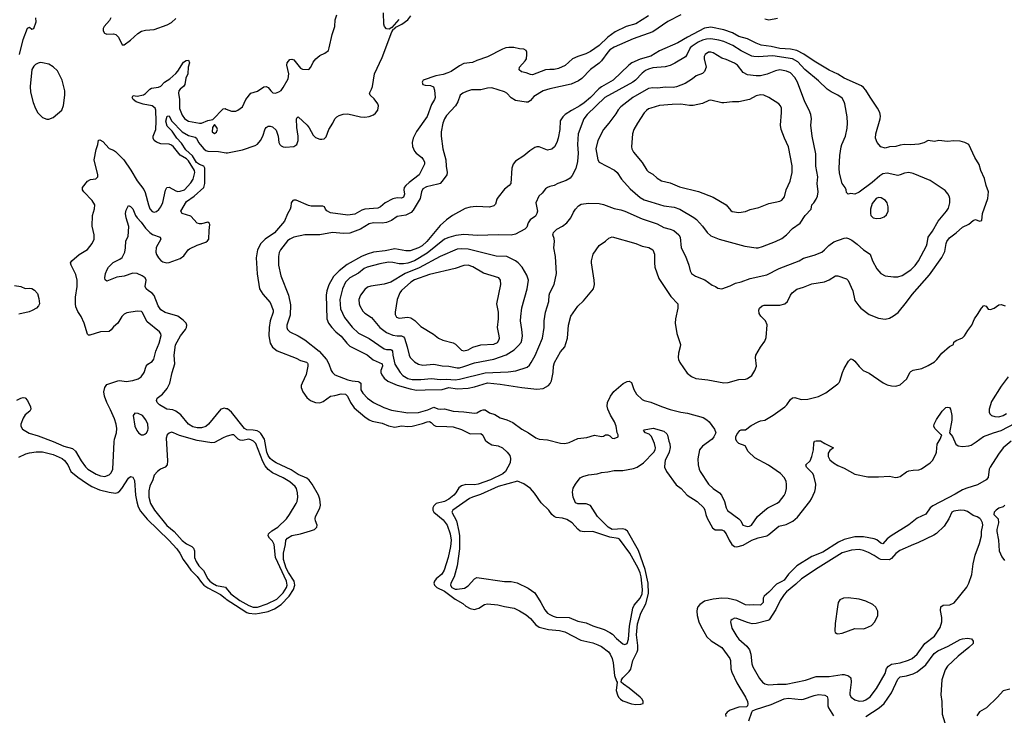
# Model space of a CAD drawing. Header units: inches. Extents: x 1384664 to 1536621, y 460766 to 646467.
# Tile 372 of 488: x 1418078 to 1427240, y 593260 to 599733. Entities that reach past the tile are written whole.
import ezdxf

# ---------------------------------------------------------------- set-up
doc = ezdxf.new("R2010")
doc.units = ezdxf.units.IN
doc.header["$MEASUREMENT"] = 0
doc.layers.add('B4519', color=7, linetype='Continuous')
doc.layers.add('B4529', color=7, linetype='Continuous')

msp = doc.modelspace()

# ---------------------------------------------------------------- linework, layer by layer
at = {"layer": 'B4519', "color": 5}
for points, elevation in [([(1418076.5, 599410), (1418109.7, 599550), (1418150, 599654), (1418170, 599662), (1418190, 599646), (1418210, 599652), (1418230, 599714), (1418229, 599750)], 720), ([(1418926.4, 599750), (1418914.1, 599725.9), (1418863.6, 599670), (1418855.6, 599650), (1418855.6, 599630), (1418868, 599608), (1418890, 599599), (1418950, 599601.1), (1418973.7, 599593.7), (1418997, 599570), (1419030, 599499.1), (1419050, 599499.3), (1419110, 599541.1), (1419176.3, 599603.7), (1419210, 599625.3), (1419250, 599634), (1419330, 599640.2), (1419450, 599685.5), (1419490, 599707.4), (1419530, 599744.9)], 720), ([(1418050, 596191.3), (1418090, 596212.2), (1418110, 596217.6), (1418130, 596214), (1418150.2, 596190.2), (1418179.6, 596130), (1418182.8, 596110), (1418173.1, 596090), (1418130, 596057.4), (1418110, 596026.6), (1418089.3, 595969.3), (1418089.4, 595949.4), (1418104.3, 595924.3), (1418165.7, 595885.7), (1418250, 595861.3), (1418390, 595809.5), (1418490, 595764.1), (1418570, 595742.5), (1418597.9, 595717.9), (1418650, 595629.2), (1418690, 595571.5), (1418712.6, 595550), (1418790, 595504.1), (1418830, 595487.1), (1418870, 595482.3), (1418910, 595496.5), (1418930, 595515.6), (1418943.4, 595550), (1418955.9, 595804.1), (1418959.1, 595830), (1418977.9, 595890), (1418982.1, 595930), (1418977, 595970), (1418959.9, 596019.9), (1418923.6, 596103.6), (1418887.4, 596170), (1418865.7, 596230), (1418859.7, 596270), (1418870, 596311), (1418890, 596337.3), (1418990, 596372.4), (1419010, 596377), (1419070, 596367.7), (1419130, 596374.7), (1419180.9, 596390), (1419209.6, 596410), (1419236.3, 596450), (1419254, 596510), (1419271.1, 596528.9), (1419310, 596552.7), (1419325.3, 596574.7), (1419343.5, 596650), (1419376.1, 596723.9), (1419393.8, 596793.8), (1419392.3, 596810), (1419378, 596830), (1419262.5, 596922.5), (1419218, 597010), (1419210, 597016.4), (1419170, 597021.1), (1419075.4, 597004.6), (1419050, 596993.3), (1419028.9, 596970), (1418992.4, 596910), (1418950, 596873.6), (1418930, 596845.6), (1418910, 596831.6), (1418830, 596827.6), (1418730, 596796), (1418719, 596799), (1418710, 596808), (1418678.4, 596910), (1418649.6, 596970), (1418617.4, 597017.4), (1418601.1, 597061.1), (1418596.5, 597090), (1418596.5, 597150), (1418612, 597250), (1418612.3, 597310), (1418600.6, 597360.6), (1418556.2, 597450), (1418552, 597470), (1418564.5, 597490), (1418630, 597548.4), (1418710, 597595.5), (1418751.8, 597650), (1418769.5, 597690), (1418769.5, 597730.5), (1418751.1, 597811.1), (1418756.3, 597910), (1418773.8, 597973.8), (1418775.6, 598010), (1418750.8, 598050.8), (1418673.2, 598130), (1418662.7, 598150), (1418662.7, 598170), (1418710, 598231), (1418735.5, 598244.5), (1418786.8, 598253.2), (1418805.2, 598270), (1418805.1, 598290), (1418770.6, 598430), (1418790, 598525.5), (1418805.2, 598570), (1418810, 598612), (1418823.6, 598616.4), (1418850, 598599.6), (1418910, 598535.8), (1418950, 598520.3), (1418970, 598507), (1419046, 598430), (1419112.7, 598332.7), (1419170, 598232), (1419233, 598153), (1419244.8, 598124.8), (1419275.8, 598010), (1419290, 597973.4), (1419310, 597948.9), (1419330, 597943.1), (1419350, 597948.8), (1419372.2, 597967.8), (1419390, 597992.4), (1419410, 598030.6), (1419433.9, 598146.1), (1419447.6, 598170), (1419470, 598173.2), (1419530, 598140.7), (1419550, 598134.4), (1419570, 598135.9), (1419610.8, 598150), (1419670, 598216.3), (1419693.3, 598250), (1419707.5, 598310), (1419704.6, 598330), (1419650, 598418.8), (1419630, 598438.4), (1419572.1, 598472.1), (1419510, 598548.9), (1419490, 598566), (1419470, 598574.4), (1419390, 598579), (1419350, 598592.6), (1419328.4, 598610), (1419319.9, 598630), (1419320.2, 598650), (1419343.7, 598710), (1419348.2, 598790), (1419344.7, 598890), (1419338.6, 598910), (1419311.2, 598930), (1419226, 598946), (1419162, 598970), (1419135.1, 598990), (1419123.5, 599010), (1419133.8, 599026.2), (1419170, 599022), (1419230, 599034.5), (1419250, 599046.4), (1419290, 599087.2), (1419304.5, 599095.5), (1419370, 599106), (1419390, 599114.3), (1419425.3, 599150), (1419476.2, 599183.8), (1419530, 599232.4), (1419550, 599253.8), (1419603.4, 599336.6), (1419625.4, 599354.6), (1419650, 599355), (1419657.2, 599330), (1419646.1, 599290), (1419643.2, 599230), (1419625.3, 599190), (1419614.6, 599130), (1419604.7, 599115.3), (1419570, 599087.7), (1419559.2, 599070), (1419554.3, 599050), (1419565.6, 598990), (1419565.2, 598905.2), (1419590, 598844.4), (1419610, 598815), (1419623.6, 598803.6), (1419650, 598790.1), (1419750, 598768.5), (1419770, 598770.2), (1419830, 598795), (1419875.3, 598804.7), (1419970, 598902.4), (1419990, 598905.3), (1420000, 598901.2)], 680), ([(1420000, 596113.4), (1419982.7, 596117.3), (1419950, 596107.6), (1419833.4, 595970), (1419810, 595948.2), (1419770, 595935), (1419730, 595934.8), (1419690, 595945.7), (1419650, 595969.9), (1419575.7, 596055.7), (1419530, 596089), (1419501.3, 596101.3), (1419446.6, 596110), (1419379.5, 596150), (1419358.4, 596170), (1419349.6, 596190), (1419358, 596210), (1419406.6, 596250), (1419450, 596300.7), (1419475.8, 596350), (1419496.8, 596450), (1419522.6, 596530), (1419513.8, 596610), (1419528.8, 596708.8), (1419574.2, 596790), (1419619.8, 596850), (1419629.8, 596870), (1419632, 596890), (1419625.7, 596910), (1419598.5, 596938.5), (1419550, 596973.2), (1419430, 597009.2), (1419390, 597033.8), (1419366.4, 597070), (1419327.7, 597167.7), (1419310, 597188.1), (1419275.8, 597210), (1419255.1, 597230), (1419245.7, 597250), (1419255.7, 597310), (1419245, 597330), (1419216.8, 597350), (1419170, 597372.5), (1419130, 597374.4), (1419050, 597345.7), (1418983.1, 597336.9), (1418890, 597300.9), (1418872.3, 597312.3), (1418869.7, 597330), (1418876.4, 597370), (1418892.1, 597410), (1418905.3, 597430), (1418947.8, 597472.2), (1419010, 597505.5), (1419030, 597521.5), (1419055.5, 597570), (1419062.8, 597610), (1419065, 597675), (1419085.8, 597714.2), (1419092.9, 597807.1), (1419067.6, 597890), (1419062.8, 597930), (1419070, 597960.9), (1419090, 598003.8), (1419110, 597996), (1419130, 597974), (1419155.1, 597910), (1419169.5, 597890), (1419209.1, 597849.1), (1419250, 597793.4), (1419290, 597752.2), (1419314.2, 597734.2), (1419386, 597710), (1419390.2, 597690), (1419348.2, 597611.8), (1419344.4, 597570), (1419350, 597549.1), (1419370, 597516.2), (1419390, 597493.7), (1419410, 597480.5), (1419446, 597470), (1419470, 597472.4), (1419569.6, 597510), (1419605.8, 597534.2), (1419645.3, 597590), (1419658.5, 597601.5), (1419730, 597636.1), (1419810, 597663.7), (1419826, 597674), (1419836.4, 597690), (1419840.2, 597770), (1419848.3, 597828.3), (1419840.1, 597840.1), (1419830, 597848), (1419770, 597833.3), (1419750, 597833.2), (1419730, 597839.8), (1419670, 597905.6), (1419590, 597928.9), (1419576, 597950), (1419630, 598040.1), (1419702.3, 598090), (1419790, 598172.7), (1419802, 598210), (1419801.8, 598350), (1419791.2, 598371.2), (1419750, 598385.5), (1419723.7, 598403.7), (1419686.5, 598466.5), (1419623.1, 598523.1), (1419582.8, 598582.8), (1419539.7, 598630), (1419495.7, 598695.7), (1419450, 598742.3), (1419439.1, 598790), (1419450, 598834.9), (1419470, 598838.8), (1419477, 598817), (1419495, 598790), (1419590, 598688), (1419650, 598655.3), (1419710, 598638.6), (1419724, 598630), (1419741.9, 598590), (1419756.8, 598570), (1419790, 598531.3), (1419810, 598515.7), (1419830, 598508.2), (1419926.6, 598506.6), (1420000, 598494.3)], 660), ([(1418030, 597261.1), (1418090, 597251.8), (1418130, 597232.2), (1418170, 597234), (1418190, 597230.4), (1418216.9, 597216.9), (1418244.2, 597184.2), (1418257.4, 597137.4), (1418261.7, 597090), (1418252.9, 597070), (1418234.9, 597050), (1418194.2, 597025.8), (1418165.5, 597014.6), (1418070, 596993)], 680), ([(1420000, 595853.8), (1419970, 595843.5), (1419890, 595799.8), (1419865.7, 595794.3), (1419730, 595816.6), (1419563.4, 595863.4), (1419510, 595889.6), (1419490, 595893.6), (1419470, 595887), (1419450.3, 595869.7), (1419442, 595838), (1419452.5, 595627.5), (1419448.7, 595591.3), (1419430.7, 595570), (1419389.2, 595550.8), (1419359.3, 595530), (1419330, 595496), (1419315.8, 595450), (1419287.3, 595392.7), (1419278.8, 595350), (1419278.6, 595290), (1419295.5, 595230), (1419330.8, 595170), (1419447, 595027), (1419516.6, 594970), (1419590, 594885.8), (1419630, 594856.1), (1419679, 594830), (1419695, 594815), (1419703.9, 594790), (1419705.7, 594730), (1419719.8, 594690), (1419746.1, 594650), (1419786.6, 594606.6), (1419829.6, 594530), (1419847.5, 594510), (1419872.3, 594490), (1419910, 594469.7), (1419992.2, 594452.2), (1420000, 594442.6)], 680), ([(1418070, 595661.3), (1418133.8, 595693.8), (1418170, 595704), (1418230, 595711.3), (1418290, 595711), (1418390, 595687.8), (1418474.4, 595650), (1418495.9, 595630), (1418525.4, 595590), (1418554.2, 595530), (1418617.3, 595477.3), (1418699.2, 595419.2), (1418750, 595390.7), (1418819.8, 595359.8), (1418910, 595336.9), (1418970, 595328.8), (1418990, 595334), (1419010, 595348.4), (1419028.7, 595371.3), (1419090, 595467.3), (1419110, 595482), (1419130, 595477.3), (1419145.5, 595445.5), (1419156.3, 595310), (1419166.8, 595246.8), (1419180.1, 595200.1), (1419201.2, 595161.2), (1419264.4, 595084.4), (1419465.6, 594890), (1419538.9, 594810), (1419568.9, 594770), (1419599.4, 594710), (1419641.3, 594650), (1419671.8, 594611.8), (1419730, 594552.6), (1419770, 594495.9), (1419792.7, 594472.7), (1419827.4, 594447.4), (1419944.8, 594384.8), (1419989, 594349), (1420000, 594341.7)], 660)]:
    msp.add_lwpolyline(points, dxfattribs=dict(at, elevation=elevation))
for points, elevation in [([(1418266.9, 599333.1), (1418250.3, 599329.7), (1418224.4, 599315.6), (1418210, 599301.2), (1418191.7, 599268.3), (1418176.8, 599110), (1418178.4, 599058.4), (1418202.1, 598962.1), (1418225.6, 598905.6), (1418247.6, 598867.6), (1418290, 598822.7), (1418330, 598807.2), (1418350, 598807), (1418390, 598823.8), (1418470, 598890.4), (1418486.8, 598933.2), (1418499, 599030), (1418497.9, 599070), (1418474.6, 599170), (1418430, 599256.8), (1418390, 599294.6), (1418350, 599317.6), (1418290, 599332.8)], 720), ([(1419890, 598757.2), (1419873, 598730), (1419869.3, 598689.3), (1419890, 598672.7), (1419910, 598686.7), (1419917.7, 598710), (1419912.4, 598730)], 680), ([(1419149.2, 596070.8), (1419132.2, 596050), (1419149.2, 595950), (1419168.2, 595910), (1419185.9, 595885.9), (1419210, 595868.9), (1419230, 595870.3), (1419242.2, 595877.8), (1419257.6, 595890), (1419270.9, 595909.1), (1419274.3, 595930), (1419269.7, 595970), (1419252.8, 596010), (1419219.6, 596050), (1419181.2, 596070)], 680)]:
    msp.add_lwpolyline(points, close=True, dxfattribs=dict(at, elevation=elevation))
at = {"layer": 'B4529', "color": 5}
for points, elevation in [([(1420000, 598901.2), (1420050, 598880.4), (1420090, 598882), (1420108.7, 598890), (1420150, 598921), (1420182.4, 598990), (1420230, 599048), (1420290, 599068.5), (1420350, 599108.7), (1420370, 599111.5), (1420390, 599103), (1420414.9, 599070), (1420433.5, 599053.5), (1420458, 599050), (1420490, 599061.3), (1420510, 599074.9), (1420530, 599100.5), (1420576.5, 599183.5), (1420581.1, 599230), (1420562.4, 599310), (1420567, 599330), (1420590, 599361), (1420610, 599366.8), (1420630, 599358), (1420690, 599282), (1420710, 599273.4), (1420769.6, 599270.4), (1420788.3, 599291.7), (1420810, 599338.8), (1420832.7, 599370), (1420870, 599399.1), (1420917.2, 599422.8), (1420950, 599446.8), (1420958.9, 599470), (1420985.5, 599594.5), (1421010.7, 599669.3), (1421013.5, 599730), (1421030, 599779.1)], 680), ([(1420000, 598494.3), (1420010, 598492.6), (1420150, 598522.3), (1420270, 598561.6), (1420290, 598576), (1420319.4, 598610), (1420341.4, 598650), (1420362, 598718), (1420370, 598730.3), (1420390, 598740.8), (1420410, 598741.3), (1420430, 598734.7), (1420463.8, 598703.8), (1420483.8, 598650), (1420490.2, 598590), (1420498.3, 598570), (1420510, 598558.3), (1420528.8, 598548.8), (1420550, 598545.4), (1420630, 598551.4), (1420655.6, 598570), (1420667.9, 598610), (1420668, 598650), (1420655.5, 598730), (1420653.6, 598810), (1420658.4, 598821.6), (1420669.6, 598830.4), (1420751.3, 598750), (1420770, 598727), (1420810, 598658), (1420830, 598638), (1420870, 598620.4), (1420890, 598620.4), (1420910, 598624.4), (1420930, 598643.8), (1420953.9, 598710), (1420992.7, 598770), (1421010.7, 598809.3), (1421027.8, 598830), (1421050, 598842.7), (1421086.2, 598853.8), (1421130, 598857.5), (1421250, 598828.7), (1421290, 598826), (1421330, 598832.7), (1421370, 598848), (1421390, 598862), (1421409.6, 598890), (1421417, 598930), (1421409.5, 598950), (1421375.9, 598995.9), (1421339, 599030), (1421332.3, 599050), (1421352.8, 599087.2), (1421359.8, 599110), (1421380.3, 599230), (1421450, 599381.3), (1421541, 599619), (1421556.3, 599643.7), (1421569, 599650), (1421577.6, 599662.4), (1421634.7, 599690), (1421689.3, 599730), (1421716, 599770)], 660), ([(1423930, 599769.8), (1423810, 599693.2), (1423721.1, 599670), (1423618.8, 599621.2), (1423550, 599571.6), (1423470, 599493.3), (1423390, 599436.4), (1423344.9, 599415.1), (1423270, 599391.7), (1423223.1, 599370), (1423153.3, 599306.7), (1423090, 599277.3), (1423050, 599268.2), (1423009.8, 599269.8), (1422970, 599265.2), (1422850, 599219.8), (1422830, 599222), (1422790, 599238.4), (1422748.2, 599248.2), (1422726.2, 599266.2), (1422727.6, 599290), (1422781.6, 599350), (1422792.8, 599370), (1422798, 599410), (1422796.9, 599430), (1422790, 599445.2), (1422770, 599458.3), (1422730, 599461.5), (1422674.5, 599474.5), (1422630, 599474.1), (1422601.6, 599470), (1422570, 599458.8), (1422430, 599387.2), (1422330, 599352.2), (1422290, 599333.7), (1422210, 599324.8), (1422170, 599304.1), (1422091.4, 599250), (1422062.5, 599237.5), (1422016.7, 599223.3), (1421948.8, 599210), (1421831.7, 599170), (1421822.6, 599150), (1421830, 599130.3), (1421850, 599124.1), (1421899.5, 599119.5), (1421927.1, 599107.1), (1421937.3, 599077.3), (1421944.3, 599010), (1421938.9, 598990), (1421910, 598944), (1421868, 598832), (1421770, 598691), (1421739.5, 598630), (1421729.6, 598589.6), (1421733.8, 598553.8), (1421750.2, 598510.2), (1421767, 598490), (1421818.9, 598450), (1421833.5, 598433.5), (1421844.4, 598410), (1421844.6, 598390), (1421793.8, 598290), (1421701.4, 598218.6), (1421670.3, 598190), (1421655.8, 598170), (1421652.7, 598150), (1421658.1, 598110), (1421650, 598082.5), (1421630, 598071.2), (1421590, 598075.3), (1421550, 598065.9), (1421478.6, 598030), (1421433.8, 597990), (1421410, 597980.2), (1421290, 597969.9), (1421260.1, 597959.9), (1421196.3, 597923.7), (1421130, 597913.1), (1420970, 597935.1), (1420935.1, 597955.1), (1420922, 597970), (1420913, 597993), (1420899.1, 597999.1), (1420790, 597996.4), (1420763.6, 598003.6), (1420650, 598053.3), (1420630, 598054.4), (1420618, 598050), (1420604.7, 598030), (1420600.7, 597990), (1420594, 597970), (1420570, 597926.9), (1420542.6, 597857.4), (1420450.1, 597749.9), (1420361.1, 597690), (1420320.5, 597650), (1420289.5, 597590), (1420277.3, 597517.3), (1420287.3, 597367.3), (1420308.8, 597230), (1420338.7, 597178.7), (1420410, 597100.5), (1420436.9, 597030), (1420437.8, 597010), (1420408.4, 596930), (1420399, 596870), (1420397.4, 596790), (1420410, 596724), (1420430, 596686), (1420473.1, 596653.1), (1420650, 596583.6), (1420690, 596560.7), (1420746.2, 596546.2), (1420756.3, 596536.3), (1420760.2, 596530), (1420758.5, 596510), (1420743.5, 596430), (1420705.2, 596350), (1420697.6, 596330), (1420696.5, 596310), (1420712.6, 596270), (1420750, 596218), (1420770, 596198.3), (1420790, 596185.5), (1420830, 596171.4), (1420870, 596169), (1420900.5, 596179.5), (1420970, 596230.3), (1421010, 596236.2), (1421070, 596253.1), (1421108.9, 596248.9), (1421129.3, 596230), (1421155.2, 596170), (1421190, 596122.7), (1421290, 596039.1), (1421330.1, 596010.1), (1421357.6, 595997.6), (1421450, 595978.1), (1421510, 595955.3), (1421570, 595941.7), (1421630, 595952.7), (1421690, 595948.9), (1421730, 595951.8), (1421825.2, 595974.8), (1421870, 595992), (1421890, 595993.7), (1421906.4, 595986.4), (1421930, 595960.3), (1421950, 595949.2), (1422050.9, 595949.1), (1422110, 595943.2), (1422190, 595921.1), (1422270, 595879.8), (1422370, 595881.1), (1422387.9, 595867.9), (1422410, 595822), (1422430, 595800.4), (1422470, 595778.4), (1422530, 595768.9), (1422570, 595750.3), (1422612.2, 595710), (1422637, 595677), (1422644.9, 595650), (1422641.6, 595610), (1422597.1, 595530), (1422572.6, 595507.4), (1422458.5, 595450), (1422344.9, 595410), (1422310, 595403.9), (1422230, 595409.3), (1422190, 595395.9), (1422163.9, 595376.1), (1422135.7, 595330), (1422118.2, 595310), (1422070, 595270.6), (1422030, 595249.9), (1421953.1, 595230), (1421931.6, 595210), (1421923.4, 595190), (1421923.1, 595170), (1421931.6, 595150), (1422018.1, 595078.1), (1422055, 595030), (1422084.6, 594950), (1422093.9, 594890), (1422087.1, 594830), (1422065.2, 594730), (1422028.6, 594610), (1422006, 594574), (1421954.4, 594530), (1421939.1, 594510), (1421931.8, 594490), (1421938.9, 594470), (1421959.6, 594450), (1422030, 594416.6), (1422130, 594340.2), (1422200.9, 594300.9), (1422230, 594276.1), (1422270, 594254.2), (1422310, 594246.3), (1422329.8, 594250.2), (1422350, 594257.6), (1422402, 594290), (1422430, 594296.9), (1422527.5, 594287.5), (1422590, 594271.3), (1422677.6, 594257.6), (1422730, 594233.1), (1422790, 594195.3), (1422830, 594160.4), (1422881.5, 594101.5), (1422910, 594080.3), (1422997.7, 594057.7), (1423101, 594050), (1423150, 594037.4), (1423299.3, 593959.3), (1423410, 593933.6), (1423457.2, 593917.2), (1423490, 593900.2), (1423557.8, 593850), (1423573.5, 593830), (1423591, 593790), (1423600.5, 593750), (1423611.5, 593631.5), (1423630, 593579.3), (1423638.4, 593570), (1423628.7, 593490), (1423639.7, 593450), (1423650.3, 593430), (1423669.1, 593410), (1423690, 593396.2), (1423770, 593367.1), (1423810, 593360.8), (1423857.4, 593362.6), (1423879.6, 593370), (1423878.5, 593390), (1423869.8, 593410), (1423849.8, 593430), (1423750, 593513.8), (1423695.4, 593550), (1423674.7, 593570), (1423677.7, 593590), (1423690.9, 593610), (1423750, 593667.7), (1423763.2, 593690), (1423781.6, 593770), (1423823.1, 593850), (1423829, 593870), (1423829.2, 593910), (1423818.4, 594010), (1423827.4, 594110), (1423857.7, 594210), (1423902.9, 594297.1), (1423927.4, 594392.6), (1423926.6, 594490), (1423896.8, 594616.8), (1423834.5, 594794.5), (1423734.9, 594974.9), (1423710.7, 594990.7), (1423690, 594994.8), (1423590, 594988.2), (1423554.5, 595010), (1423454.5, 595110), (1423390, 595213.2), (1423350, 595229.5), (1423270, 595227.6), (1423250, 595236), (1423227.6, 595290), (1423222.9, 595337.1), (1423227.3, 595372.7), (1423250, 595411.3), (1423293.2, 595470), (1423316.6, 595483.4), (1423370, 595498.9), (1423450, 595506.7), (1423490, 595519.3), (1423550, 595525.3), (1423610, 595539), (1423690, 595539.7), (1423790, 595556.3), (1423823, 595570), (1423883.1, 595610), (1423977.2, 595710), (1423989.8, 595730), (1423993.5, 595750), (1423984.4, 595790), (1423955.3, 595855.3), (1423935.2, 595875.2), (1423901.2, 595890), (1423883.7, 595910), (1423890, 595917.3), (1423971.3, 595931.3), (1424070, 595903), (1424099.5, 595879.5), (1424106.6, 595866.6), (1424117.3, 595810), (1424126.4, 595786.4), (1424130.9, 595750.9), (1424120.6, 595710), (1424084.1, 595630), (1424079.3, 595610), (1424079, 595570), (1424094.9, 595530), (1424185.7, 595405.7), (1424232.9, 595370), (1424288.8, 595308.8), (1424381.5, 595250), (1424443.2, 595190), (1424453.4, 595170), (1424461.5, 595130), (1424475.6, 595095.6), (1424523.6, 595003.6), (1424547.7, 594987.7), (1424610, 594987.7), (1424630, 594978.3), (1424650, 594950.4), (1424678, 594890), (1424705.2, 594850), (1424727.9, 594830), (1424750, 594827.4), (1424810, 594843.1), (1424890, 594888.9), (1424950, 594911.9), (1425030, 594931.6), (1425050, 594943.5), (1425140.9, 595019.1), (1425210, 595037), (1425273, 595067), (1425315.5, 595104.5), (1425428.5, 595250), (1425444.9, 595275.1), (1425476.3, 595343.7), (1425483.5, 595370), (1425485.7, 595410), (1425468.3, 595490), (1425459.1, 595510), (1425400.4, 595570), (1425391.5, 595590), (1425431.7, 595628.3), (1425449.8, 595670), (1425465, 595730), (1425466.5, 595793.5), (1425474, 595810), (1425490, 595815.3), (1425530, 595813.4), (1425568.2, 595788.2), (1425651, 595750), (1425616.3, 595723.7), (1425601.8, 595698.2), (1425599.6, 595670), (1425616.4, 595636.4), (1425649.4, 595609.4), (1425690, 595584.6), (1425750, 595559.5), (1425850, 595503.7), (1425970, 595480.5), (1426070, 595478.8), (1426170, 595484), (1426225.6, 595474.4), (1426250, 595474.8), (1426270, 595481), (1426330, 595527.3), (1426350, 595535.5), (1426390, 595542), (1426443.1, 595543.1), (1426470, 595553.4), (1426550, 595610.2), (1426570, 595631.5), (1426602.8, 595690), (1426609.2, 595710), (1426615.8, 595784.2), (1426642.4, 595830), (1426658, 595870), (1426650, 595873.2), (1426594, 595930), (1426584.7, 595950), (1426588.2, 595970), (1426610, 596012.2), (1426662.6, 596090), (1426696.4, 596123.6), (1426710, 596128.7), (1426730, 596124.9), (1426738.2, 596110), (1426750.1, 596050), (1426750, 596008), (1426730.6, 595890), (1426756.1, 595856.1), (1426790, 595783.7), (1426810, 595769.1), (1426850, 595762.8), (1426910, 595768), (1426930, 595774.9), (1426976.4, 595803.6), (1427045, 595855), (1427138, 595890), (1427210, 595910.1), (1427341.3, 595978.7)], 660), ([(1424230, 599778.3), (1424110, 599716.5), (1423970, 599620.2), (1423784.6, 599555.4), (1423610, 599478.7), (1423570, 599451.6), (1423550, 599431.2), (1423490.1, 599350), (1423470, 599329.2), (1423390.2, 599270), (1423310, 599187.1), (1423277.6, 599162.4), (1423208.4, 599131.6), (1423010, 599089), (1422950.1, 599069.9), (1422863.2, 599016.8), (1422830, 598979.7), (1422810, 598966.4), (1422790, 598964.4), (1422690, 598981.5), (1422650, 599005.7), (1422610, 599047.9), (1422590, 599061.3), (1422470, 599097.4), (1422430, 599096.4), (1422370, 599080.4), (1422281.3, 599078.7), (1422233.9, 599066.1), (1422200.5, 599050), (1422177.6, 599030), (1422155.8, 598970), (1422134.4, 598930), (1422050, 598841.4), (1422030.1, 598809.9), (1422014.8, 598770), (1421999.7, 598690), (1421999.7, 598650), (1422016.5, 598530), (1422042.7, 598430), (1422045.9, 598370), (1422055.5, 598310), (1422053, 598290), (1422010.2, 598230), (1421988.8, 598210), (1421970, 598201.6), (1421863.9, 598176.1), (1421830, 598157.7), (1421817.5, 598130), (1421805, 598070), (1421739.3, 597960.7), (1421720.9, 597939.1), (1421670, 597915.5), (1421590, 597901.4), (1421535.9, 597864.1), (1421490, 597844.4), (1421450, 597840.2), (1421370, 597842.5), (1421330, 597833.8), (1421250, 597784.4), (1421150, 597747.9), (1421090, 597743.1), (1420990, 597752.2), (1420870, 597730.8), (1420730, 597731.1), (1420630, 597708), (1420590, 597691.2), (1420570, 597675.1), (1420505.7, 597590), (1420493.7, 597566.3), (1420484.9, 597530), (1420486.3, 597450), (1420509, 597350), (1420579.7, 597170), (1420598.2, 597078.2), (1420596, 596984), (1420564.7, 596890), (1420564.4, 596870), (1420570.3, 596850), (1420590.4, 596830), (1420670, 596792.4), (1420730, 596755.5), (1420863.2, 596650), (1420931.4, 596570), (1420953.6, 596530), (1420976.5, 596470), (1420989.4, 596449.4), (1421010, 596428.9), (1421130, 596382.6), (1421172.4, 596372.4), (1421226.8, 596366.8), (1421240.8, 596360.8), (1421250.7, 596350), (1421253.6, 596290), (1421270, 596257.7), (1421315.2, 596210), (1421370, 596170.1), (1421465.9, 596125.9), (1421538.9, 596098.9), (1421690, 596075.3), (1421790, 596077.5), (1421876.8, 596103.2), (1421930, 596126.4), (1421970, 596111.3), (1421990, 596108.3), (1422031.9, 596111.9), (1422110, 596090.2), (1422210, 596084.5), (1422310, 596072.5), (1422330, 596076.3), (1422370, 596096.8), (1422390, 596102.6), (1422410, 596101.5), (1422450, 596074.3), (1422497.9, 596057.9), (1422550, 596027.3), (1422610, 596009.2), (1422665.5, 595985.4), (1422750, 595921.5), (1422810.7, 595890), (1422880.8, 595840.8), (1422910, 595830.3), (1422990, 595823.7), (1423110, 595792), (1423150, 595788.8), (1423190, 595798.9), (1423270, 595834.6), (1423354.7, 595845.3), (1423427.1, 595867.1), (1423490, 595855.5), (1423510, 595858), (1423530, 595870.6), (1423550, 595870.8), (1423570, 595861), (1423590, 595838.8), (1423610, 595836), (1423646, 595850), (1423648, 595870), (1423637.2, 595890), (1423629.4, 595950), (1423613.6, 595990), (1423573.7, 596053.7), (1423549.7, 596110), (1423544.7, 596135.3), (1423547, 596170), (1423575.6, 596230), (1423607, 596273), (1423692.5, 596347.5), (1423730, 596366), (1423750, 596368.8), (1423770, 596358), (1423793.4, 596293.4), (1423818.4, 596250), (1423870, 596200.4), (1423887.3, 596190), (1423950, 596175.6), (1424050, 596132.4), (1424130, 596105.6), (1424230, 596081.1), (1424292.2, 596072.2), (1424437.3, 596030), (1424473, 596010), (1424493.4, 595990), (1424543.4, 595923.4), (1424554.8, 595890), (1424537.3, 595850), (1424520.7, 595830), (1424430, 595765.1), (1424403.1, 595730), (1424386.9, 595646.9), (1424390.4, 595590.4), (1424400.5, 595550), (1424408.2, 595530), (1424488.4, 595410), (1424530, 595371.8), (1424590, 595330.3), (1424606.5, 595310), (1424636.2, 595250), (1424652.2, 595190), (1424665, 595165), (1424768.8, 595090), (1424786.4, 595070), (1424805.5, 595030), (1424850, 595017), (1424870, 595020.4), (1424886, 595030), (1424942.9, 595110), (1425011.3, 595170), (1425040.7, 595190), (1425127.2, 595232.8), (1425148, 595250), (1425190, 595306), (1425202.3, 595330), (1425213.5, 595370), (1425213.5, 595410), (1425210, 595435.1), (1425194.2, 595470), (1425156.3, 595510), (1425046.6, 595586.6), (1424917.2, 595657.2), (1424856.5, 595716.5), (1424828.4, 595768.4), (1424770, 595788.7), (1424750, 595808), (1424742, 595830), (1424742, 595850), (1424750, 595872), (1424778, 595910), (1424790, 595916), (1424830, 595918), (1424883.3, 595956.7), (1424947.9, 595992.1), (1424970, 596000.5), (1425010, 596006.7), (1425090, 596051.6), (1425196.3, 596130), (1425216.4, 596150), (1425250, 596198.7), (1425270, 596213.7), (1425290, 596216.4), (1425350, 596199.1), (1425410, 596200.5), (1425510, 596227.7), (1425578, 596262), (1425690, 596344.9), (1425701.8, 596358.2), (1425710, 596370.7), (1425733.5, 596450), (1425750, 596486.7), (1425790, 596554.8), (1425810, 596577.3), (1425830, 596570.5), (1425850, 596554.9), (1425890, 596504.4), (1425925.5, 596470), (1425982.9, 596442.9), (1426112.5, 596352.5), (1426150, 596334), (1426190, 596324.9), (1426230, 596324), (1426270, 596336), (1426334, 596390), (1426360.9, 596450), (1426370, 596458), (1426390, 596470.3), (1426471.3, 596488.7), (1426530, 596515.5), (1426589.7, 596550.3), (1426611.8, 596570), (1426658, 596630), (1426730, 596690.8), (1426768, 596712), (1426770, 596731.3), (1426792.5, 596747.5), (1426850, 596772), (1426869.6, 596790), (1426899.3, 596840.7), (1426937.7, 596890), (1426960.7, 596950), (1426990.9, 596989.1), (1427027.8, 597050), (1427050, 597074), (1427070, 597066), (1427090, 597038.8), (1427110, 597034.8), (1427144, 597050), (1427190, 597080.7), (1427210, 597082), (1427246, 597070)], 680), ([(1421606.1, 599733.9), (1421541.1, 599658.9), (1421515.6, 599644.4), (1421490, 599648.2), (1421471.3, 599670), (1421466.9, 599690), (1421464.4, 599795.6)], 660), ([(1425130, 599744.8), (1425050, 599727.7), (1425010, 599736.8)], 680), ([(1427275.5, 596410), (1427210, 596321.6), (1427119.4, 596180.6), (1427098.5, 596110), (1427099.9, 596079.9), (1427105.3, 596065.3), (1427120.5, 596050), (1427150, 596040.2), (1427190, 596038.6), (1427230, 596049.3), (1427261.3, 596070)], 680), ([(1420000, 594341.7), (1420084.6, 594284.6), (1420190, 594218.3), (1420210, 594211), (1420270, 594205.1), (1420310.2, 594209.8), (1420390, 594227.7), (1420450, 594250.1), (1420510, 594291.3), (1420584, 594370), (1420625.6, 594430), (1420639.3, 594470), (1420632.4, 594510), (1420578.3, 594590), (1420557.6, 594630), (1420534, 594710), (1420531.1, 594768.9), (1420551.1, 594850), (1420554.6, 594890), (1420568.6, 594910), (1420610, 594933.8), (1420690, 594949.5), (1420784.1, 594975.9), (1420819.6, 594990), (1420842, 595010), (1420846, 595030), (1420829.9, 595069.9), (1420827, 595090), (1420830.6, 595110), (1420870, 595187.2), (1420875.8, 595215.8), (1420872.1, 595270), (1420857.2, 595310), (1420800.4, 595410), (1420770, 595448.5), (1420750, 595466), (1420670, 595499.9), (1420603.1, 595543.1), (1420464.5, 595610), (1420430, 595630.5), (1420410, 595648.6), (1420390, 595678.5), (1420376.9, 595710), (1420355.2, 595830), (1420322.5, 595882.5), (1420310, 595894.6), (1420286.4, 595906.4), (1420250, 595913.7), (1420190, 595915.4), (1420170, 595927.8), (1420050, 596079.9), (1420010, 596111.2), (1420000, 596113.4)], 660), ([(1420000, 594442.6), (1420042.6, 594390), (1420127.6, 594330), (1420210, 594281.3), (1420250, 594266.6), (1420290, 594267.7), (1420381.8, 594298.2), (1420470, 594342.2), (1420530, 594399.6), (1420561.3, 594450), (1420565.9, 594470), (1420560.7, 594510), (1420459.3, 594730), (1420445.9, 594850), (1420430, 594880.4), (1420400.8, 594910), (1420389.7, 594930), (1420392.8, 594950), (1420424.3, 594975.7), (1420478.9, 595010), (1420559.1, 595090), (1420589.9, 595130.1), (1420649.8, 595230), (1420659.8, 595250), (1420666.8, 595290), (1420664.1, 595330), (1420653.5, 595370), (1420640.3, 595390), (1420590, 595432.9), (1420530, 595468.7), (1420430, 595516.8), (1420390, 595546.6), (1420362.6, 595582.6), (1420341.2, 595621.2), (1420274, 595790), (1420252.6, 595812.6), (1420230, 595824.5), (1420210, 595828.5), (1420150, 595816.5), (1420130, 595819.3), (1420111.3, 595831.3), (1420071, 595871), (1420051.5, 595871.5), (1420000, 595853.8)], 680), ([(1427302.8, 595810), (1427230, 595748.8), (1427184.1, 595690), (1427108.3, 595570), (1427098.4, 595550), (1427090, 595472.3), (1427070.1, 595449.9), (1426990, 595404.7), (1426890, 595374.8), (1426850, 595357.8), (1426783.5, 595316.5), (1426576, 595210), (1426550, 595189.7), (1426508.8, 595131.2), (1426430, 595093.8), (1426350, 595033.6), (1426187.2, 594930), (1426150, 594901), (1426110, 594855.8), (1426090, 594860.7), (1426052.7, 594892.7), (1426030, 594903.4), (1425930, 594922.3), (1425850, 594921.3), (1425750, 594897.2), (1425695.9, 594870), (1425550, 594776.9), (1425450, 594738.5), (1425310, 594652.1), (1425230, 594574.6), (1425190, 594518.8), (1425170, 594504.3), (1425119.7, 594480.3), (1425050, 594406.8), (1425004.7, 594370), (1424996.6, 594350), (1424994.8, 594310), (1424978.3, 594290), (1424970, 594286.5), (1424910, 594288.5), (1424870, 594284.6), (1424830, 594288.2), (1424749.9, 594329.9), (1424670, 594346.9), (1424610, 594349.8), (1424530, 594341.1), (1424450, 594321.4), (1424407.1, 594292.9), (1424387.6, 594270), (1424380.2, 594250), (1424377.4, 594230), (1424381.9, 594190), (1424398.2, 594130), (1424414.5, 594090), (1424471.3, 593991.3), (1424512.8, 593952.9), (1424611, 593891), (1424686.3, 593790), (1424692.4, 593770), (1424694.2, 593694.2), (1424702.7, 593662.7), (1424750, 593561.3), (1424831.4, 593430), (1424850.3, 593390), (1424854.2, 593365.8), (1424850.7, 593350), (1424839.2, 593340.8), (1424770, 593335.2), (1424690, 593309), (1424659.7, 593290), (1424650, 593277.7), (1424644.5, 593270), (1424646.9, 593250)], 660), ([(1427243.7, 595216.3), (1427230, 595200.9), (1427190, 595186.6), (1427162.8, 595170), (1427144.7, 595150), (1427142, 595130), (1427181, 595090), (1427186.8, 595050), (1427170.4, 594990), (1427170.4, 594969.6), (1427184.6, 594890), (1427191.5, 594790), (1427215.5, 594735.5), (1427240.4, 594700.4)], 680), ([(1425950, 593249.4), (1426075.3, 593330), (1426120.3, 593370), (1426191.4, 593470), (1426250, 593595.6), (1426270, 593618.9), (1426330, 593627), (1426390, 593645), (1426430, 593664.6), (1426510, 593728.8), (1426585.9, 593834.1), (1426619.6, 593860.4), (1426716, 593904), (1426830, 593966.4), (1426850, 593972.7), (1426896.8, 593976.8), (1426933.2, 593973.2), (1426951.3, 593950), (1426950.8, 593930), (1426910.4, 593890), (1426808.8, 593811.2), (1426710, 593716.9), (1426690, 593683.7), (1426659.2, 593590), (1426647.8, 593450), (1426659.7, 593390), (1426661.3, 593270), (1426684.7, 593190)], 660), ([(1427290, 593504), (1427230, 593488.7), (1427177.3, 593430), (1427074, 593330), (1427010, 593292.7), (1426983.8, 593256.2)], 680), ([(1424863.7, 593210), (1424889.4, 593290.6), (1424898, 593302), (1424925.3, 593314.7), (1425070, 593361.8), (1425190, 593412.5), (1425230, 593419.4), (1425350, 593407.5), (1425370, 593409.3), (1425470, 593446), (1425510, 593454.9), (1425570, 593447.4), (1425590, 593434.9), (1425596.3, 593410), (1425597.8, 593350), (1425604.7, 593330), (1425650, 593255.5)], 660)]:
    msp.add_lwpolyline(points, dxfattribs=dict(at, elevation=elevation))
for points, elevation in [([(1424510, 599662.9), (1424450, 599654.7), (1424290.2, 599570), (1424202.2, 599517.8), (1424030, 599444.2), (1423950, 599393.5), (1423850, 599366.7), (1423775, 599330), (1423745.4, 599310), (1423600.2, 599170), (1423490, 599108.3), (1423465.6, 599090), (1423390, 599009.9), (1423330, 598959.9), (1423290, 598929.9), (1423211.1, 598888.9), (1423154.6, 598850), (1423131.7, 598830), (1423108.2, 598791.8), (1423104.4, 598710), (1423089.1, 598630.9), (1423074.9, 598590), (1423052.7, 598550), (1423030, 598527.8), (1422990, 598519.1), (1422910, 598549.8), (1422890, 598551), (1422870, 598543.9), (1422826.1, 598513.9), (1422770, 598465.1), (1422690, 598416.1), (1422670.2, 598390), (1422655.6, 598350), (1422648.5, 598210), (1422632.4, 598190), (1422590, 598155.6), (1422530, 598080.7), (1422518.5, 598061.5), (1422503.8, 598016.2), (1422490, 598002.4), (1422450, 597988.4), (1422326.8, 597993.2), (1422270, 597988.4), (1422223.1, 597976.9), (1422103.7, 597910), (1422049, 597871), (1421990, 597817.2), (1421866, 597670), (1421821.8, 597630), (1421790, 597610.5), (1421710, 597583.2), (1421670, 597582), (1421570, 597600.7), (1421477, 597583), (1421370.1, 597569.9), (1421310, 597552.3), (1421259, 597530), (1421125.5, 597454.5), (1421050, 597397), (1420997.7, 597342.3), (1420954.2, 597265.8), (1420936.1, 597210), (1420930.8, 597170), (1420934.4, 596950), (1420951.3, 596910), (1420981, 596870), (1421018.2, 596830), (1421070, 596787.8), (1421121.5, 596721.5), (1421150, 596695.1), (1421310, 596614.4), (1421368, 596568), (1421450.5, 596530.5), (1421453.4, 596510), (1421438.4, 596470), (1421438, 596450), (1421447.4, 596427.4), (1421470, 596398.4), (1421504.7, 596370), (1421591.4, 596331.4), (1421710, 596296.6), (1421770, 596287.1), (1421850, 596289.2), (1422010, 596293.1), (1422070, 596310.8), (1422150, 596299), (1422250, 596304), (1422310, 596316.4), (1422430, 596353.3), (1422550, 596340.4), (1422750, 596309.4), (1422890, 596296.2), (1422950, 596302), (1422997, 596330), (1423013.4, 596346.6), (1423026, 596374), (1423040.4, 596450), (1423043.9, 596510), (1423055.5, 596544.5), (1423110, 596641.6), (1423149.6, 596690), (1423160.5, 596719.5), (1423173.8, 596770), (1423185.8, 596890), (1423207, 596973), (1423272.5, 597067.5), (1423322.5, 597117.5), (1423417.6, 597230), (1423425.6, 597270), (1423423.6, 597310), (1423398.7, 597470), (1423398.7, 597490), (1423414.3, 597550), (1423470, 597632.4), (1423528.6, 597671.4), (1423560.1, 597699.9), (1423590, 597711.7), (1423810, 597651.7), (1423870, 597626.5), (1423932.1, 597612.1), (1423970.4, 597590), (1423984.2, 597550), (1423983.1, 597470), (1423987.2, 597430), (1424023.7, 597323.7), (1424137.2, 597157.2), (1424201.3, 597090), (1424200.8, 597050), (1424179, 596950), (1424175.6, 596910), (1424193.9, 596813.9), (1424225.2, 596710), (1424224.4, 596690), (1424209, 596630), (1424205.8, 596590), (1424209.2, 596570), (1424221.6, 596541.6), (1424290, 596444.9), (1424330, 596411.8), (1424370, 596393.4), (1424481.6, 596381.6), (1424630, 596353), (1424670, 596356.6), (1424770, 596383.6), (1424830, 596388.3), (1424850, 596394.9), (1424890, 596422), (1424919.7, 596470), (1424933, 596510), (1424924.2, 596590), (1424927.6, 596610), (1424970, 596687.3), (1425010, 596741), (1425024.8, 596775.2), (1425032.7, 596892.7), (1425018.4, 596930), (1424974.7, 596974.7), (1424958.4, 596998.4), (1424954.5, 597030), (1424960.9, 597050), (1424985.2, 597070), (1425004.4, 597075.6), (1425150, 597076.9), (1425196, 597090), (1425221.6, 597110), (1425251.3, 597170), (1425266, 597190), (1425310, 597226.3), (1425370, 597243.9), (1425450, 597276.1), (1425565.2, 597294.8), (1425610, 597313.7), (1425670, 597350.3), (1425690, 597350.3), (1425770, 597321.1), (1425787, 597307), (1425828.7, 597210), (1425850, 597121), (1425884.9, 597070), (1425904, 597050), (1425982, 596990), (1426070, 596956.9), (1426130, 596945.5), (1426170, 596954.3), (1426210, 596977.3), (1426251.2, 597008.8), (1426330, 597103.6), (1426382.9, 597177.1), (1426542.7, 597357.3), (1426658.8, 597521.2), (1426685.3, 597574.7), (1426698.4, 597650), (1426705.8, 597670), (1426730, 597704), (1426791.2, 597750), (1426850, 597802.6), (1426910, 597830.3), (1426950, 597865.3), (1426970, 597874.9), (1427010, 597857.1), (1427030, 597864), (1427035.8, 597930), (1427085.6, 598070), (1427092.7, 598130), (1427070, 598189), (1427056.1, 598256.1), (1427020.5, 598330), (1427006.2, 598386.2), (1426964.2, 598450), (1426909.5, 598570), (1426870.7, 598590.7), (1426830, 598602), (1426770, 598605.7), (1426710, 598598), (1426629.2, 598609.2), (1426590, 598600.7), (1426530, 598609.6), (1426490, 598588.3), (1426444.1, 598575.9), (1426370, 598568.7), (1426310, 598571), (1426270, 598564.8), (1426230, 598552.1), (1426170, 598548.4), (1426130, 598538), (1426090, 598549.8), (1426055.6, 598590), (1426041.6, 598630), (1426044.2, 598670), (1426083.9, 598810), (1426086.2, 598833.8), (1426079.8, 598870), (1426061.1, 598910), (1425990, 599012.3), (1425950, 599078.5), (1425930, 599102.8), (1425910, 599118.2), (1425750, 599188.7), (1425690, 599224.5), (1425610, 599264.1), (1425470, 599348.2), (1425373.5, 599413.5), (1425310, 599445.7), (1425250, 599460.1), (1425150, 599463.4), (1425070, 599483.8), (1424976, 599496), (1424930, 599513.2), (1424850, 599556.1), (1424770, 599577.7), (1424710, 599611.5), (1424630, 599639.9)], 720), ([(1424510, 599553.5), (1424470, 599552.6), (1424430, 599542.2), (1424390, 599522.5), (1424334.3, 599485.7), (1424317.9, 599470), (1424289.5, 599410.5), (1424271.7, 599388.3), (1424173.1, 599326.9), (1424130, 599308), (1424085.1, 599294.9), (1423970, 599283.9), (1423927.5, 599272.5), (1423901, 599259), (1423870, 599236), (1423809.2, 599170), (1423783.9, 599150), (1423521.1, 599010), (1423359.4, 598850), (1423328.3, 598810), (1423274.2, 598670), (1423268.3, 598570), (1423274.4, 598490), (1423267.8, 598412.2), (1423251.5, 598348.5), (1423218.3, 598281.7), (1423200.3, 598259.7), (1423163.8, 598236.2), (1423084.7, 598210), (1423050, 598189.5), (1423010, 598182), (1422988.7, 598171.3), (1422970, 598158), (1422940.3, 598119.7), (1422908.2, 598090), (1422881.6, 598030), (1422894.8, 597950), (1422890.6, 597929.4), (1422875.9, 597904.1), (1422827.3, 597870), (1422810, 597842), (1422796.1, 597803.9), (1422777.6, 597782.4), (1422690, 597737.4), (1422652.4, 597727.6), (1422530, 597732.1), (1422336.4, 597723.6), (1422210, 597733.3), (1422135, 597725), (1422070, 597706.5), (1422030, 597689.9), (1421870, 597560.4), (1421750, 597488.1), (1421690, 597467.7), (1421650, 597462.4), (1421610, 597461.7), (1421550, 597473.3), (1421510, 597475.7), (1421430, 597460.8), (1421310, 597428.8), (1421283.6, 597416.4), (1421230, 597375), (1421150, 597330.6), (1421109.5, 597290), (1421081.5, 597230), (1421057.8, 597130), (1421063.7, 597043.7), (1421101.3, 596961.3), (1421170, 596873.2), (1421230, 596815.9), (1421330, 596766.9), (1421470, 596671), (1421490, 596665.1), (1421530, 596665.6), (1421539.3, 596659.3), (1421547.2, 596647.2), (1421550.1, 596610), (1421568.8, 596528.8), (1421617.4, 596450), (1421642.5, 596422.5), (1421690, 596394.2), (1421730, 596385.2), (1421810, 596384.7), (1421910, 596395.5), (1421990, 596385), (1422050.4, 596389.6), (1422130, 596383.3), (1422170, 596387.3), (1422410, 596447.8), (1422624.4, 596455.6), (1422693.9, 596466.1), (1422799.3, 596500.7), (1422821, 596519), (1422838.3, 596541.7), (1422872.9, 596607.1), (1422943.8, 596770), (1422959.2, 596870), (1422958.5, 596930), (1422963.9, 596970), (1422970.9, 597010), (1423002.5, 597110), (1423004.2, 597170), (1423009.8, 597190), (1423051.1, 597270), (1423073, 597370), (1423063.5, 597530), (1423047.6, 597610), (1423054.5, 597670), (1423050, 597698), (1423037.2, 597730), (1423040.2, 597739.8), (1423046.3, 597753.7), (1423077, 597783), (1423130, 597810.4), (1423170, 597843.8), (1423206.3, 597890), (1423230, 597942.8), (1423250, 597970.7), (1423278, 598002), (1423303, 598017), (1423370, 598025.7), (1423470, 598021.1), (1423510, 598012.9), (1423610, 597974.7), (1423670, 597963.6), (1423709.7, 597950.3), (1423870, 597879.6), (1424010, 597832.6), (1424070, 597798), (1424130, 597785.2), (1424163.1, 597770), (1424210.9, 597730.9), (1424223.2, 597710), (1424231.4, 597610), (1424273.1, 597533.1), (1424303.1, 597450), (1424316.5, 597396.5), (1424330, 597370.7), (1424365.1, 597345.1), (1424452.3, 597312.3), (1424522, 597262), (1424552, 597250), (1424574.8, 597234.8), (1424610, 597227.3), (1424690, 597255.5), (1424738.9, 597281.1), (1424790, 597292.4), (1424874.3, 597325.7), (1425030, 597358.4), (1425143.3, 597416.7), (1425329.6, 597490), (1425370, 597512.4), (1425470, 597540.7), (1425542, 597570), (1425568, 597590), (1425606.8, 597633.2), (1425654.8, 597665.2), (1425750, 597700.5), (1425770, 597703), (1425790, 597698), (1425821.2, 597681.2), (1425870, 597644.4), (1425928.2, 597590), (1425990, 597550.4), (1426014.6, 597490), (1426053.7, 597413.7), (1426090.7, 597370), (1426130, 597350.4), (1426210, 597341.6), (1426250, 597340.5), (1426290, 597352.7), (1426370, 597404.2), (1426410, 597445.3), (1426439.8, 597490), (1426514.5, 597630), (1426521.4, 597650), (1426529.8, 597710.2), (1426570, 597764.9), (1426622.8, 597857.2), (1426701, 597950), (1426720.1, 597980.1), (1426733.6, 598030), (1426731.9, 598070), (1426725.3, 598090), (1426714, 598114), (1426690, 598143), (1426550, 598237.3), (1426390, 598301.1), (1426350, 598309.7), (1426310, 598306), (1426270, 598288.3), (1426250, 598284.4), (1426150, 598303.4), (1426110, 598299.5), (1426079.8, 598280.2), (1426010, 598216.8), (1425890, 598128), (1425850, 598109.5), (1425810, 598115.3), (1425786, 598110), (1425770, 598126), (1425768, 598150), (1425759, 598170), (1425729.7, 598209.7), (1425706.3, 598306.3), (1425701.7, 598350), (1425709.8, 598470), (1425721.7, 598550), (1425726.2, 598570), (1425760.9, 598650), (1425775.9, 598724.1), (1425780.3, 598770), (1425778.4, 598830), (1425755.4, 598950), (1425749.2, 598970), (1425730, 599003.1), (1425691.8, 599031.8), (1425630, 599060.6), (1425590, 599086.3), (1425510, 599163.7), (1425383.2, 599270), (1425319.2, 599339.2), (1425270, 599369.9), (1425084.9, 599395.1), (1424950, 599387.4), (1424909.3, 599389.3), (1424890, 599394.3), (1424790, 599442.4), (1424712.2, 599492.2), (1424629.6, 599530), (1424583.2, 599543.2)], 740), ([(1424510, 599432.2), (1424488.6, 599431.4), (1424457, 599410), (1424447.9, 599390), (1424446.7, 599370), (1424464.2, 599290), (1424450.4, 599250), (1424430, 599231.6), (1424370.8, 599210), (1424338.2, 599181.8), (1424270, 599140.4), (1424190, 599107.8), (1424157.2, 599102.8), (1424090, 599105.7), (1424010, 599097), (1423970, 599099.4), (1423930, 599091.2), (1423781.7, 599010), (1423670, 598922.7), (1423645.8, 598894.2), (1423623.8, 598856.2), (1423560.4, 598770), (1423510.3, 598709.7), (1423457.1, 598610), (1423439.5, 598530), (1423456.3, 598430), (1423470, 598408), (1423613.1, 598333.1), (1423636.5, 598310), (1423678, 598250), (1423759.6, 598159.6), (1423850, 598078), (1423890, 598055.9), (1423950, 598036.8), (1424070, 598001.8), (1424167.8, 597987.8), (1424219.3, 597970), (1424350, 597893.1), (1424374.4, 597874.4), (1424431.9, 597811.9), (1424473.2, 597753.2), (1424510, 597723.1), (1424586, 597690), (1424826.3, 597626.3), (1424930, 597610.3), (1424950, 597610.3), (1424990, 597622.6), (1425110, 597667.9), (1425170, 597698.3), (1425212.8, 597730), (1425268.7, 597791.3), (1425340.4, 597839.6), (1425387.3, 597910), (1425441.2, 597970), (1425448.7, 598010), (1425468.7, 598030), (1425490, 598062), (1425501.2, 598090), (1425507, 598130), (1425499.5, 598210), (1425504.8, 598270), (1425485, 598370), (1425485.7, 598485.7), (1425452.6, 598650), (1425439.7, 598750), (1425444.2, 598810), (1425439.7, 598850), (1425424.7, 598890), (1425382.9, 598970), (1425315.6, 599150), (1425290, 599194.3), (1425250, 599236.9), (1425213.9, 599253.9), (1425150, 599266.4), (1425110, 599258.2), (1425033.4, 599226.6), (1424970.1, 599209.9), (1424930, 599209), (1424850, 599219.8), (1424810, 599241.1), (1424758, 599310), (1424730, 599329.8), (1424650, 599363.9), (1424610, 599375.1), (1424530, 599425.5)], 760), ([(1424970, 599033.5), (1424930, 599023.5), (1424870, 598989.6), (1424770, 598969.7), (1424710, 598969.7), (1424630, 598958), (1424610, 598958.9), (1424510, 598984.8), (1424490, 598981.2), (1424430, 598952.1), (1424344.2, 598935.8), (1424310, 598935), (1424230, 598945.7), (1424150, 598944.8), (1424030, 598933.3), (1423950, 598911.1), (1423930, 598903.1), (1423910, 598887.1), (1423890, 598865.1), (1423826.7, 598770), (1423792.8, 598710), (1423779.3, 598670), (1423771.2, 598550), (1423775, 598530), (1423790, 598501.7), (1423870, 598403.1), (1423912.4, 598332.4), (1423930, 598317.6), (1423970, 598296.4), (1424010, 598259.5), (1424050, 598234.9), (1424130, 598213.4), (1424218.4, 598178.4), (1424394.1, 598134.1), (1424530, 598081.7), (1424653, 598010), (1424696.2, 597956.2), (1424708.2, 597948.2), (1424770, 597939.1), (1424830, 597946.9), (1424874.1, 597965.9), (1424955.2, 597984.8), (1425050, 598022.6), (1425150, 598043.7), (1425170, 598054.4), (1425194.6, 598085.4), (1425209.8, 598150), (1425247.6, 598230), (1425265.8, 598310), (1425265.6, 598374.4), (1425232.8, 598550), (1425193, 598630), (1425164.5, 598710), (1425157.6, 598750), (1425167.1, 598870), (1425165.7, 598910), (1425158.3, 598930), (1425141.3, 598950), (1425049.6, 599009.6), (1425002, 599030)], 780), ([(1426070, 598079.8), (1426045.8, 598070), (1426010, 598023.5), (1425994.4, 597970), (1425993.2, 597930), (1425998.2, 597910), (1426018, 597890), (1426050, 597882.4), (1426090, 597886.3), (1426121.8, 597898.2), (1426142.7, 597917.3), (1426157.4, 597950), (1426159.8, 597990), (1426148.3, 598028.3), (1426133.7, 598050), (1426095, 598075)], 760), ([(1422190, 597601.3), (1422150, 597597.1), (1421988.9, 597530), (1421795.9, 597424.1), (1421665.8, 597370), (1421530, 597290.7), (1421470, 597271.9), (1421346.1, 597253.9), (1421315.1, 597244.9), (1421290, 597222.9), (1421250.4, 597170), (1421234.6, 597130), (1421236.5, 597090), (1421241.7, 597070), (1421270, 597020.4), (1421290, 597001.7), (1421350, 596961.5), (1421430, 596868.2), (1421490, 596822.7), (1421550, 596796.6), (1421590, 596790.1), (1421630, 596790.1), (1421650, 596781.3), (1421658.9, 596770), (1421684, 596690), (1421701.2, 596610), (1421711.4, 596590), (1421750, 596549.1), (1421790, 596527.2), (1421830, 596519.3), (1421930, 596527), (1422010, 596511), (1422070, 596510.2), (1422150, 596492.7), (1422170, 596494.2), (1422210, 596506.7), (1422310, 596541.2), (1422490, 596574.2), (1422604.3, 596615.7), (1422678.5, 596661.5), (1422719.9, 596700.1), (1422742.8, 596730), (1422751.5, 596750), (1422755.4, 596790), (1422751.5, 596851.5), (1422739.3, 596930), (1422740.7, 596970), (1422751.2, 597051.2), (1422799.8, 597230), (1422811.8, 597310), (1422796.8, 597356.8), (1422752.4, 597430), (1422716.4, 597470), (1422689.7, 597490), (1422609.3, 597529.3), (1422510, 597532.2), (1422250, 597596.5)], 760), ([(1422250, 597447.6), (1422210, 597447.1), (1422130, 597418), (1421890, 597363.4), (1421750, 597312.7), (1421716.9, 597290), (1421630, 597214), (1421614.4, 597190), (1421588.8, 597128.8), (1421570.2, 597010), (1421570.3, 596990), (1421584.1, 596964.1), (1421610, 596956.5), (1421690, 596965.5), (1421717.6, 596957.6), (1421754, 596934), (1421810, 596877.6), (1421927, 596807), (1421974, 596770), (1422016, 596750), (1422110, 596726.4), (1422132.8, 596712.8), (1422190, 596657.1), (1422210.5, 596650.5), (1422250, 596660.4), (1422294.9, 596685.1), (1422370, 596707.9), (1422490, 596714.6), (1422522.9, 596730), (1422537.4, 596750), (1422542, 596770), (1422540.5, 596790), (1422524.4, 596870), (1422532.6, 596950), (1422533, 597010), (1422516.9, 597090), (1422553.3, 597270), (1422551, 597310), (1422535.1, 597330), (1422394.7, 597374.7), (1422294.6, 597434.6)], 780), ([(1422710, 595438), (1422530, 595390.8), (1422366.3, 595313.7), (1422290, 595289.8), (1422263.7, 595276.3), (1422107.2, 595170), (1422099.5, 595150), (1422143.7, 595070), (1422164.6, 594970), (1422169.6, 594929.6), (1422170.8, 594810), (1422149.3, 594650), (1422121.6, 594550), (1422088.8, 594490), (1422086.4, 594470), (1422099.3, 594450), (1422130, 594435.1), (1422150, 594433.1), (1422217.5, 594442.5), (1422250, 594464.2), (1422308.8, 594531.2), (1422330, 594541.1), (1422590, 594504.2), (1422650, 594506.7), (1422708.2, 594491.8), (1422810, 594443.2), (1422870, 594400.9), (1422928.3, 594310), (1422963.1, 594243.1), (1422990, 594212.1), (1423010, 594197.7), (1423042.3, 594182.3), (1423070, 594175.1), (1423190, 594169.2), (1423270, 594137.6), (1423350, 594120.9), (1423410, 594094.2), (1423517.4, 594057.4), (1423570, 594032.1), (1423595.1, 594015.1), (1423630, 593974.6), (1423690, 593925.3), (1423710, 593919.5), (1423730, 593928.5), (1423742.2, 593970), (1423751.3, 594090), (1423781.8, 594258.2), (1423795, 594285), (1423850.5, 594349.5), (1423869, 594390), (1423873.4, 594430), (1423859.2, 594550), (1423850, 594586.9), (1423831.2, 594630), (1423756.4, 594770), (1423658.2, 594898.2), (1423645.5, 594905.5), (1423570, 594916.7), (1423410, 594970.9), (1423329, 594969), (1423293.7, 594973.7), (1423270, 594992.4), (1423218.2, 595050), (1423170, 595082.3), (1423130, 595095.7), (1423070, 595102.3), (1423049.5, 595110), (1423030, 595127.3), (1423002.9, 595170), (1422930, 595238), (1422867.2, 595327.2), (1422830, 595369.7), (1422770, 595413.7)], 680), ([(1426830, 595168.7), (1426770, 595159.8), (1426750, 595149.5), (1426722.3, 595090), (1426680, 595020), (1426608.5, 594951.5), (1426584.6, 594935.4), (1426435.8, 594864.2), (1426393.4, 594850), (1426267.4, 594792.6), (1426230, 594766.2), (1426190, 594719.2), (1426170, 594707.3), (1426090.4, 594710.4), (1426075.3, 594715.3), (1426030, 594747.1), (1425974.8, 594774.8), (1425930, 594793.6), (1425890, 594801.7), (1425817, 594797), (1425730, 594771), (1425506.1, 594633.9), (1425353.4, 594530), (1425300, 594480), (1425214, 594410), (1425190, 594384.2), (1425152.9, 594330), (1425114, 594246), (1425051.5, 594150), (1425038.9, 594141.1), (1424930, 594113.5), (1424892.3, 594112.3), (1424850, 594123.5), (1424750, 594161.6), (1424730, 594162.9), (1424706.6, 594153.4), (1424696.3, 594143.7), (1424690.7, 594129.3), (1424704.9, 594070), (1424750, 593993.4), (1424770, 593968.2), (1424842.7, 593902.7), (1424868.7, 593870), (1424880.8, 593830), (1424890, 593738), (1424900.3, 593710), (1424962.3, 593602.3), (1424990, 593570.3), (1425010, 593554.6), (1425050, 593543.6), (1425129.8, 593550.2), (1425210, 593548.8), (1425390, 593587), (1425490, 593620.5), (1425610, 593620.1), (1425730, 593639.7), (1425750, 593639.1), (1425789.1, 593629.1), (1425810.4, 593610), (1425814, 593570), (1425801.2, 593470), (1425803.6, 593450), (1425814.6, 593430), (1425850, 593403.6), (1425890, 593393.4), (1425930, 593396.5), (1425950, 593405.2), (1425990, 593432.2), (1426051.3, 593510), (1426131.3, 593648.7), (1426144.8, 593695.2), (1426161.5, 593718.5), (1426190, 593735.8), (1426270, 593747.5), (1426346.9, 593773.1), (1426383.5, 593790), (1426427.2, 593830), (1426500.3, 593930), (1426590, 593996.5), (1426641.5, 594078.5), (1426658.7, 594130), (1426658.4, 594170), (1426645.3, 594234.7), (1426648.8, 594271.2), (1426670, 594285.3), (1426732.8, 594287.2), (1426774.3, 594305.7), (1426890, 594453), (1426910, 594490.7), (1426937.3, 594570), (1426951.3, 594670), (1426969.7, 594750), (1427010, 594858.8), (1427027.1, 594930), (1427028.5, 594971.5), (1427039.5, 595030), (1427038, 595050), (1427022, 595082), (1427011.7, 595091.7), (1426986.6, 595106.6), (1426950, 595119.7), (1426897.3, 595157.3), (1426870, 595167.1)], 680), ([(1425785.7, 594354.3), (1425742, 594350), (1425710, 594334), (1425694.8, 594310), (1425686.8, 594270), (1425665.8, 594114.2), (1425664.1, 594044.1), (1425665.5, 594030), (1425680.3, 594020.3), (1425690, 594017.6), (1425730, 594024.9), (1425850, 594068.9), (1425930, 594066), (1425948.7, 594070), (1426002.8, 594097.2), (1426033.6, 594130), (1426061.6, 594190), (1426061.6, 594230), (1426045.6, 594265.6), (1426015.1, 594290), (1425950, 594323.5), (1425890, 594341.5)], 720)]:
    msp.add_lwpolyline(points, close=True, dxfattribs=dict(at, elevation=elevation))

doc.saveas('drawing.dxf')
